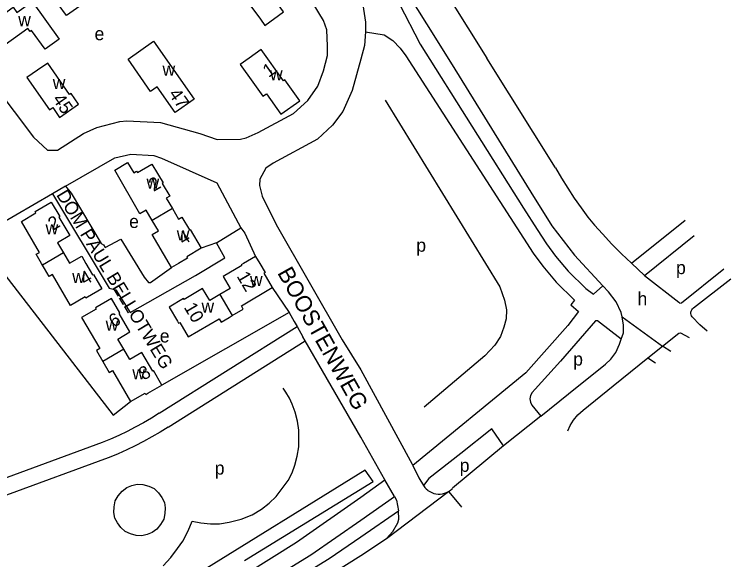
# Model space of a CAD drawing. Extents: x 158848 to 160613, y 385889 to 387762.
# Drawn here: x 160394.3 to 160612.8, y 386409.7 to 386576 of the extents above; entities that cross this region are included whole.
import ezdxf

# ---------------------------------------------------------------- set-up
doc = ezdxf.new("R2010")
doc.units = 0
for name, color, linetype in [('BLT_Basislijn', 7, 'Continuous'), ('BLT_Bebouwing', 7, 'Continuous'), ('BLT_Centroide', 7, 'Continuous'), ('BLT_Huisnummer', 7, 'Continuous'), ('BLT_Onderverdeling_panden', 7, 'Continuous'), ('BLT_Straatnaam', 7, 'Continuous'), ('BLT_Straatnaam_verkleind', 7, 'Continuous'), ('BLT_Vlakafsluiter', 7, 'Continuous')]:
    doc.layers.add(name, color=color, linetype=linetype)

msp = doc.modelspace()

# ---------------------------------------------------------------- linework, layer by layer
at = {"layer": 'BLT_Basislijn'}
for p, q in [((160491.73, 386637.45), (160538.51, 386562.64)), ((160483.26, 386632.13), (160522.32, 386569.61)), ((160522.32, 386569.61), (160528.74, 386559.33)), ((160559.42, 386529.2), (160538.51, 386562.64)), ((160528.74, 386559.33), (160551.86, 386521.77)), ((160409.93, 386523.59), (160405.96, 386521.26)), ((160405.96, 386521.26), (160382.68, 386507.77)), ((160582.55, 386500.14), (160598.92, 386513.19)), ((160455.98, 386506.3), (160463.47, 386510.85)), ((160586.6, 386496.33), (160601.69, 386508.55)), ((160455.98, 386506.3), (160451.36, 386504.64)), ((160582.55, 386500.14), (160586.6, 386496.33)), ((160473.03, 386492.65), (160478.12, 386485.1)), ((160478.12, 386485.1), (160439.35, 386462.94)), ((160478.12, 386485.1), (160479.7, 386482.34)), ((160479.7, 386482.34), (160480.59, 386480.76)), ((160438.53, 386454.32), (160480.59, 386480.76)), ((160480.59, 386480.76), (160482.35, 386477.66)), ((160483.07, 386476.41), (160482.35, 386477.66)), ((160441.24, 386450.12), (160483.07, 386476.41)), ((160587.56, 386471.23), (160592.02, 386474.82)), ((160594.58, 386473.19), (160592.02, 386474.82)), ((160587.56, 386471.23), (160589.9, 386469.72)), ((160554.94, 386453.47), (160543.56, 386444.37)), ((160421.09, 386445.35), (160390.23, 386434.01)), ((160543.56, 386444.37), (160528.04, 386431.5)), ((160422.92, 386440.7), (160391.94, 386429.31)), ((160515.73, 386438.83), (160515.92, 386438.43)), ((160515.92, 386438.43), (160517.74, 386434.62)), ((160501.39, 386436.96), (160437.36, 386397.4)), ((160503.8, 386433.49), (160501.39, 386436.96)), ((160464.55, 386409.35), (160503.8, 386433.49)), ((160510.25, 386428.93), (160507.31, 386434.02)), ((160517.74, 386434.62), (160519.13, 386432.27))]:
    msp.add_line(p, q, dxfattribs=at)
for points in [[(160425.46, 386716.58), (160511.71, 386579.35), (160518.16, 386566.97)], [(160489.86, 386566.3), (160489.63, 386571.27), (160488.67, 386574.14), (160480.65, 386587.45)], [(160390.57, 386581.87), (160377.89, 386572.76), (160376.93, 386571.59), (160376.76, 386569.45), (160400.22, 386538.59), (160404.44, 386534.56), (160407.54, 386534.62), (160415.4, 386539.67), (160419.47, 386541.53), (160426.47, 386543.28), (160428.7, 386543.52), (160438.87, 386543.03), (160450.91, 386539.65), (160456.22, 386537.79), (160463.3, 386537.94), (160465.07, 386538.39), (160468.72, 386539.93), (160479.45, 386545.73), (160483.82, 386549.7), (160486.92, 386554.09), (160488.66, 386558.8), (160489.82, 386563.51), (160489.86, 386566.3)], [(160500.64, 386578.94), (160501.46, 386573.63), (160501.5, 386570.73)], [(160501.5, 386570.73), (160501.15, 386566.56), (160500, 386562.31), (160497.36, 386552.76), (160494.56, 386546.39), (160491.38, 386542.19), (160486.78, 386537.9), (160473.32, 386530.59), (160471.08, 386529.05), (160469.27, 386525.71), (160469.14, 386523.76), (160469.95, 386520.59), (160474.2, 386511.94), (160494.34, 386476.74), (160500, 386467.55), (160515.73, 386438.83)], [(160501.5, 386570.73), (160507.17, 386569.74), (160509.81, 386568.02), (160512.04, 386565.69), (160513.75, 386563.38), (160549.62, 386507.71), (160552.58, 386503.13), (160555.53, 386499.18), (160559.64, 386494.31), (160565.17, 386488.87)], [(160518.16, 386566.97), (160549.64, 386516.91), (160553.82, 386510.42), (160556.69, 386505.99), (160559.45, 386502.29), (160563.31, 386497.71), (160568.67, 386492.43), (160570.96, 386490.67), (160573.89, 386493.16)], [(160507.49, 386549.82), (160542.41, 386492.92), (160543.86, 386488.85), (160544.45, 386485.84), (160544.38, 386483.11), (160543.61, 386480.57), (160542.68, 386477.72), (160540.95, 386475.09), (160537.88, 386471.84), (160519.35, 386456.18)], [(160409.93, 386523.59), (160425.04, 386532.25), (160429.91, 386533.41), (160436.89, 386532.97), (160439.25, 386532.17), (160456.06, 386524.59), (160463.47, 386510.85)], [(160559.42, 386529.2), (160561.26, 386526.08), (160563.17, 386522.99), (160565.15, 386519.96), (160567.19, 386516.96), (160569.3, 386514.14), (160571.31, 386511.69), (160573.71, 386509.01), (160576.57, 386505.92), (160579.57, 386502.94), (160582.55, 386500.14)], [(160409.93, 386523.59), (160411.67, 386521.48), (160420.85, 386506.13), (160421.55, 386505.71), (160422.08, 386504.84), (160426.79, 386507.44), (160433.97, 386495.79), (160435.29, 386494.18), (160435.84, 386494.23), (160442.31, 386498.78)], [(160405.96, 386521.26), (160423.29, 386492.52), (160425.26, 386492.01), (160429.65, 386485.02), (160449.62, 386496.31), (160458.54, 386501.75), (160455.98, 386506.3)], [(160551.86, 386521.77), (160558.32, 386511.53), (160565.22, 386502.51), (160573.89, 386493.16)], [(160463.47, 386510.85), (160464.6, 386509.25), (160467.93, 386502.18)], [(160382.68, 386507.77), (160424.5, 386453.76), (160429.81, 386457.88)], [(160586.6, 386496.33), (160596.99, 386488.17), (160597.38, 386487.92), (160597.82, 386488.01), (160610.76, 386498.41)], [(160605.66, 386479.32), (160603.48, 386481.29), (160601.13, 386483.74), (160600.94, 386484.02), (160600.81, 386484.36), (160600.74, 386484.75), (160600.74, 386485.12), (160600.81, 386485.48), (160600.95, 386485.84), (160601.2, 386486.19), (160601.49, 386486.46), (160612.85, 386495.35)], [(160579.7, 386483.71), (160579.44, 386485.01), (160577.95, 386488.32), (160575.58, 386491.35), (160573.89, 386493.16)], [(160565.17, 386488.87), (160564.09, 386487.42), (160566.4, 386485.4), (160563.14, 386481.11), (160550.34, 386466.61), (160515.92, 386438.43)], [(160579.48, 386476.91), (160580.11, 386478.88), (160580.14, 386481.17), (160579.7, 386483.71)], [(160579.48, 386476.91), (160572.23, 386482.55), (160571.64, 386482.48), (160560.95, 386470.25), (160553.25, 386461.67), (160552.32, 386460.62), (160551.79, 386459.73), (160551.59, 386458.72), (160551.74, 386457.67), (160552.22, 386456.8), (160554.94, 386453.47)], [(160592.02, 386474.82), (160597.01, 386478.79), (160597.5, 386478.87), (160600.14, 386477.41)], [(160554.94, 386453.47), (160563.33, 386460.23), (160574.63, 386469.33), (160576.24, 386470.82), (160577.78, 386472.89), (160578.95, 386475.35), (160579.48, 386476.91)], [(160507.31, 386434.02), (160500, 386447.01), (160483.07, 386476.41)], [(160563.15, 386448.94), (160563.91, 386450.58), (160564.89, 386452.17), (160566.22, 386453.8), (160567.8, 386455.26), (160577, 386462.71), (160587.56, 386471.23)], [(160439.71, 386407.82), (160442.03, 386410.28), (160444.14, 386413.01), (160445.69, 386415.29), (160447.35, 386418.47), (160448.61, 386421.44), (160451.22, 386420.93), (160454.13, 386420.58), (160456.93, 386420.61), (160459.83, 386421.06), (160463.49, 386421.96), (160466.88, 386423.38), (160469.78, 386425.11), (160472.1, 386426.87), (160474.17, 386428.88), (160475.76, 386430.95), (160477.84, 386433.82), (160479.05, 386436.17), (160479.91, 386438.45), (160480.64, 386441.25), (160481.12, 386444.05), (160481.16, 386446.68), (160481.1, 386449.17), (160480.74, 386451.91), (160480.02, 386454.68), (160479.06, 386457.1), (160478.22, 386458.96), (160477.16, 386460.71), (160476.33, 386461.97)], [(160438.53, 386454.32), (160436.14, 386452.83), (160433.71, 386451.4), (160431.24, 386450.04), (160428.74, 386448.75), (160426.19, 386447.54), (160423.62, 386446.39), (160421.09, 386445.35)], [(160441.24, 386450.12), (160438.8, 386448.59), (160436.31, 386447.12), (160433.78, 386445.73), (160431.21, 386444.4), (160428.61, 386443.15), (160425.98, 386441.96), (160423.31, 386440.86), (160422.92, 386440.7)], [(160543.56, 386444.37), (160540.01, 386449.61), (160530.58, 386442.05), (160520.8, 386434.38), (160519.13, 386432.27)], [(160366.31, 386344.45), (160425.36, 386380.53), (160480.45, 386415), (160500, 386428.76), (160507.31, 386434.02)], [(160424.98, 386422.33), (160424.72, 386424.02), (160424.75, 386425.76), (160425.11, 386427.56), (160426.04, 386429.17), (160427.19, 386430.58), (160428.62, 386431.65), (160430.16, 386432.28), (160431.79, 386432.65), (160433.57, 386432.59), (160435.32, 386432.09), (160437, 386431.32), (160438.34, 386430.05), (160439.36, 386428.64), (160440.12, 386427.11)], [(160519.13, 386432.27), (160519.52, 386431.72), (160519.98, 386431.23), (160520.33, 386430.93)], [(160520.33, 386430.93), (160520.49, 386430.8), (160521.04, 386430.42), (160521.64, 386430.12), (160522.27, 386429.89), (160522.92, 386429.74), (160523.59, 386429.66), (160524.26, 386429.67), (160524.93, 386429.76), (160525.57, 386429.92), (160526.2, 386430.16), (160526.79, 386430.47)], [(160526.79, 386430.47), (160527.34, 386430.85), (160527.85, 386431.3), (160528.04, 386431.5)], [(160334.8, 386319.04), (160484.79, 386411.17), (160500, 386421.75), (160510.25, 386428.93)], [(160510.25, 386428.93), (160510.88, 386427.76), (160511.55, 386424.58)], [(160440.12, 386427.11), (160440.33, 386425.44), (160440.28, 386423.73), (160439.89, 386421.96), (160438.96, 386420.38), (160437.82, 386419), (160436.41, 386417.95), (160434.88, 386417.34), (160433.27, 386416.96), (160431.51, 386417.01), (160429.79, 386417.49), (160428.12, 386418.24), (160426.78, 386419.47), (160425.76, 386420.84), (160424.98, 386422.33)], [(160338.84, 386310.49), (160338.69, 386315.49), (160340.41, 386317.33), (160396.05, 386351.99), (160490.36, 386410.03), (160500, 386416.63), (160511.55, 386424.58)], [(160507.85, 386416.12), (160509.82, 386418.2), (160511.33, 386420.86), (160511.62, 386422), (160511.55, 386424.58)], [(160338.84, 386310.49), (160419.7, 386360.52), (160500, 386410.93), (160507.85, 386416.12)]]:
    msp.add_lwpolyline(points, dxfattribs=at)
at = {"layer": 'BLT_Bebouwing'}
for points in [[(160469.38, 386574.5), (160470.73, 386572.64), (160476.48, 386576.83), (160474.34, 386579.77), (160475.88, 386580.9), (160473.69, 386583.9), (160474.63, 386584.59), (160472.57, 386587.41), (160471.68, 386586.76), (160468.9, 386590.57), (160466.71, 386588.97), (160464.21, 386592.4), (160460.17, 386589.46), (160457.41, 386587.44), (160460.02, 386583.86), (160461.67, 386585.06), (160469.38, 386574.5)], [(160414.88, 386589.65), (160415.93, 386588.17), (160418.87, 386590.25), (160422.87, 386584.6), (160410.22, 386575.64), (160407.73, 386579.17), (160405.17, 386582.77), (160414.88, 386589.65)], [(160393.97, 386578.17), (160395.08, 386576.6), (160399.77, 386579.94), (160407.98, 386568.41), (160403.71, 386565.37), (160399.61, 386571.13), (160399.14, 386570.79), (160398.47, 386571.72), (160388.87, 386564.88), (160384.31, 386571.29), (160393.97, 386578.17)], [(160436.81, 386567.85), (160449.21, 386550.16), (160443.41, 386546.08), (160437.89, 386553.92), (160435.91, 386552.53), (160429.04, 386562.38), (160436.81, 386567.85)], [(160467.09, 386555.34), (160470.17, 386551.02), (160471.22, 386551.77), (160475.64, 386545.58), (160481.38, 386549.67), (160476.83, 386556.05), (160476.41, 386555.75), (160469.61, 386565.29), (160465.98, 386562.7), (160463.24, 386560.74), (160467.09, 386555.34)], [(160405.02, 386546.84), (160406.08, 386547.58), (160408.16, 386544.59), (160413.93, 386548.6), (160411.67, 386551.85), (160411.2, 386551.53), (160404.52, 386561.14), (160401.36, 386558.95), (160398.16, 386556.73), (160405.02, 386546.84)], [(160436.42, 386513.17), (160434.58, 386516.32), (160432.66, 386515.2), (160424.94, 386528.51), (160428.9, 386530.81), (160430.74, 386527.63), (160431.65, 386528.16), (160431.88, 386527.79), (160436.28, 386530.36), (160439.7, 386524.57), (160439.44, 386524.41), (160441.74, 386520.5), (160440.7, 386519.89), (160442.54, 386516.74)], [(160402.93, 386499.49), (160402.64, 386500), (160400.99, 386502.82), (160402.01, 386503.41), (160396.48, 386512.86), (160400.93, 386515.46), (160400.7, 386515.85), (160405.58, 386518.71), (160408.17, 386514.33), (160407.95, 386514.15), (160411.24, 386508.53), (160407.52, 386506.36), (160409.35, 386503.23)], [(160442.54, 386516.74), (160444.38, 386513.58), (160445.43, 386514.19), (160447.79, 386510.28), (160448, 386510.43), (160451.36, 386504.64)], [(160442.31, 386498.78), (160441.6, 386500), (160436.39, 386508.89), (160438.28, 386510), (160436.42, 386513.17)], [(160409.35, 386503.23), (160411.17, 386500.1), (160414.89, 386502.26), (160416.19, 386500), (160418.18, 386496.57), (160418.45, 386496.7), (160421.02, 386492.28), (160416.7, 386489.76), (160416.14, 386489.43), (160415.91, 386489.82), (160411.47, 386487.22), (160405.94, 386496.68), (160404.92, 386496.09), (160403.51, 386498.5), (160402.93, 386499.49)], [(160451.36, 386504.64), (160446.95, 386502.03), (160447.18, 386501.65), (160444.38, 386500), (160442.31, 386498.78)], [(160467.93, 386502.18), (160464.21, 386500), (160463.54, 386499.61), (160463.71, 386499.4), (160457.99, 386496.02), (160460.14, 386492.36), (160457.04, 386490.54)], [(160467.93, 386502.18), (160469.22, 386500), (160470.8, 386497.31), (160470.44, 386497.1), (160473.03, 386492.65)], [(160457.04, 386490.54), (160453.93, 386488.72), (160451.78, 386492.38), (160446.09, 386489.06), (160445.94, 386489.3), (160441.53, 386486.72), (160444.06, 386482.41), (160444.42, 386481.81), (160444.81, 386482.04), (160447.41, 386477.6), (160456.86, 386483.15), (160457.46, 386482.13), (160459.87, 386483.55), (160460.82, 386484.11)], [(160460.82, 386484.11), (160464.18, 386486.08), (160463.58, 386487.1), (160473.03, 386492.65)], [(160427.7, 386473.84), (160425.88, 386476.96), (160429.57, 386479.12), (160426.27, 386484.8), (160426.49, 386484.94), (160423.93, 386489.33), (160419.62, 386486.8), (160419.07, 386486.48), (160419.29, 386486.09), (160414.85, 386483.49), (160420.37, 386474.05), (160419.35, 386473.45), (160421.31, 386470.1)], [(160439.35, 386462.94), (160436.78, 386467.33), (160436.55, 386467.21), (160433.22, 386472.88), (160429.53, 386470.72), (160427.7, 386473.84)], [(160421.31, 386470.1), (160423.28, 386466.73), (160424.29, 386467.33), (160429.81, 386457.88)], [(160429.81, 386457.88), (160434.25, 386460.47), (160434.49, 386460.09), (160435.04, 386460.41), (160439.35, 386462.94)]]:
    msp.add_lwpolyline(points, dxfattribs=at)
at = {"layer": 'BLT_Onderverdeling_panden'}
for p, q in [((160442.54, 386516.74), (160436.42, 386513.17)), ((160409.35, 386503.23), (160402.93, 386499.49)), ((160457.04, 386490.54), (160460.82, 386484.11)), ((160427.7, 386473.84), (160421.31, 386470.1))]:
    msp.add_line(p, q, dxfattribs=at)
at = {"layer": 'BLT_Vlakafsluiter'}
for p, q in [((160579.7, 386483.71), (160592.02, 386474.82)), ((160507.85, 386416.12), (160526.79, 386430.47))]:
    msp.add_line(p, q, dxfattribs=at)
for points in [[(160526.79, 386430.47), (160530.39, 386426.06)], [(160530.39, 386426.06), (160530.75, 386425.63)]]:
    msp.add_lwpolyline(points, dxfattribs=at)

# ---------------------------------------------------------------- texts
at = {"layer": 'BLT_Centroide'}
for s, p in [('w', (160395.51, 386572.41)), ('e', (160418.8, 386568.12)), ('w', (160439.53, 386557.27)), ('w', (160472.31, 386555.88)), ('w', (160406.05, 386553.25)), ('w', (160434.66, 386522.8)), ('e', (160429.36, 386510.85)), ('w', (160403.86, 386508.86)), ('w', (160443.88, 386507.06)), ('p', (160516.95, 386503.6)), ('p', (160596.18, 386496.77)), ('w', (160411.97, 386494.05)), ('w', (160466.21, 386493.16)), ('h', (160584.44, 386487.26)), ('w', (160451.42, 386485)), ('w', (160422.2, 386479.47)), ('e', (160438.7, 386475.92)), ('p', (160564.81, 386468.87)), ('w', (160430.33, 386464.69)), ('p', (160530.2, 386436.43)), ('p', (160455.48, 386435.6))]:
    msp.add_text(s, height=4, dxfattribs=at).set_placement(p)
at = {"layer": 'BLT_Huisnummer'}
for s, rotation, p in [('1', 35.4971, (160471.89, 386556.6)), ('47', 305.1438, (160441.23, 386551.69)), ('45', 304.781, (160405.83, 386550.11)), ('2', 30.1912, (160436.81, 386521.82)), ('2', 30.2131, (160406.09, 386509.97)), ('4', 30.5578, (160445.82, 386505.51)), ('4', 30.3109, (160415.86, 386493.24)), ('12', 300.4212, (160462.05, 386496.15)), ('10', 300.4272, (160445.93, 386486.67)), ('6', 30.3066, (160424.61, 386480.34)), ('8', 30.2936, (160433.78, 386464.24))]:
    msp.add_text(s, height=4, rotation=rotation, dxfattribs=at).set_placement(p)
at = {"layer": 'BLT_Straatnaam'}
msp.add_text('BOOSTENWEG', height=5, rotation=299.222, dxfattribs=at).set_placement((160474.44, 386497.19))
at = {"layer": 'BLT_Straatnaam_verkleind'}
msp.add_text('DOM PAUL BELLOTWEG', height=4, rotation=301.2186, dxfattribs=at).set_placement((160407.02, 386520.97))

doc.saveas('drawing.dxf')
